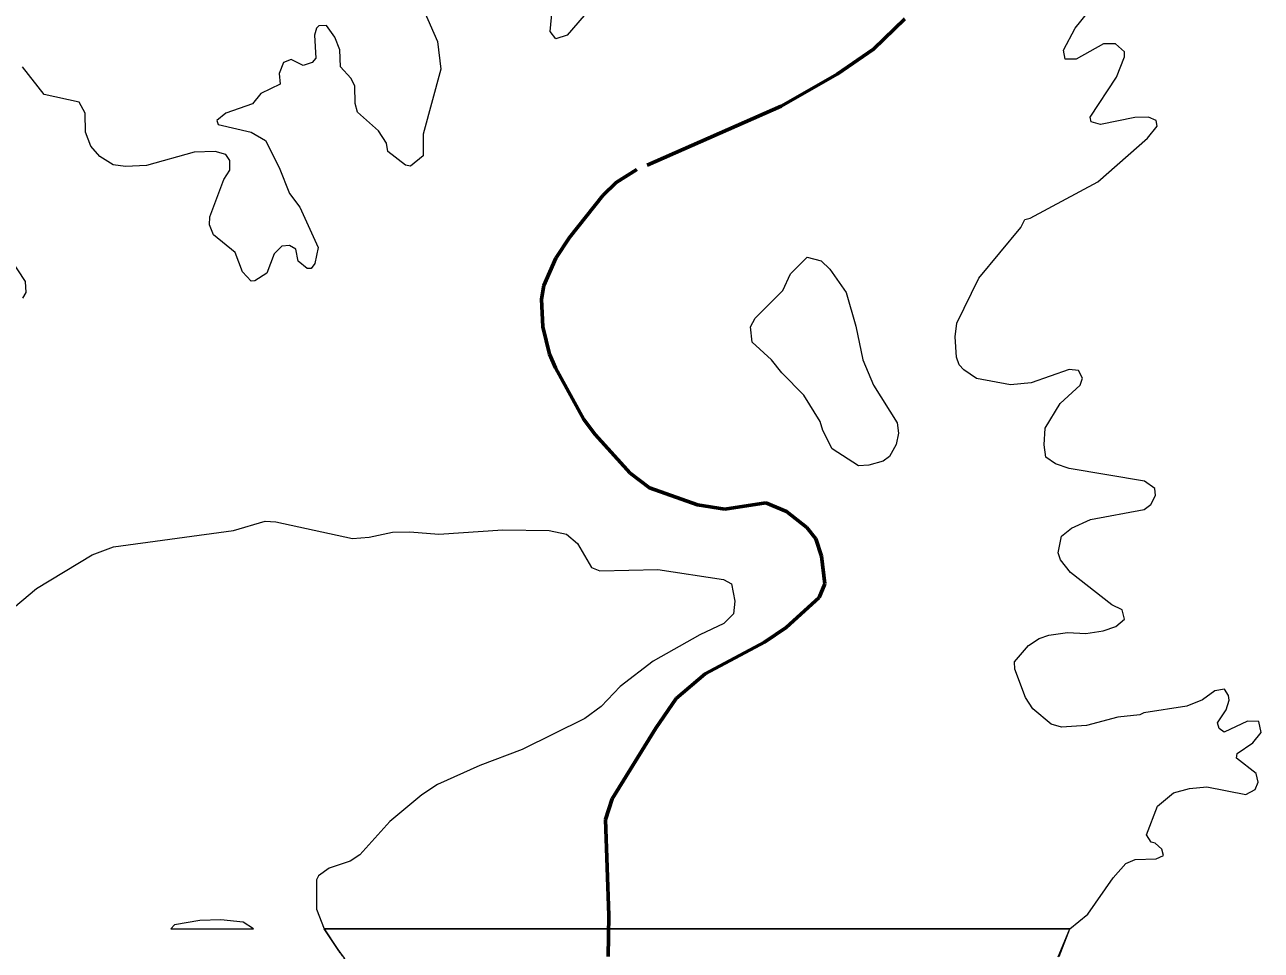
# Model space of a CAD drawing. Extents: x 553962 to 842807, y 8883888 to 9032388.
# Drawn here: x 569881 to 580016, y 8991098 to 8998684 of the extents above; entities that cross this region are included whole.
import ezdxf

# ---------------------------------------------------------------- set-up
doc = ezdxf.new("R2010")
doc.units = 0
doc.header["$LTSCALE"] = 200
doc.linetypes.add('LONG_DASH_SHORT_DASH', pattern=[9.9, 6, -1.2, 1.5, -1.2])
doc.layers.add('25', color=7, linetype='Continuous', lineweight=13)
doc.layers.add('7', color=7, linetype='LONG_DASH_SHORT_DASH', lineweight=60)

msp = doc.modelspace()

# ---------------------------------------------------------------- linework, layer by layer
at = {"layer": '25'}
for p, q in [((571078.4, 8991274.5), (571756.4, 8991274.5)), ((572449.1, 8991100.5), (572334.3, 8991274.5)), ((578359.3, 8991047.5), (578446.9, 8991274.5))]:
    msp.add_line(p, q, dxfattribs=at)
for points in [[(573154.4, 8998796.3), (573264.6, 8998547.5), (573290.5, 8998318.6), (573147.9, 8997786.5), (573147.7, 8997610.4), (573041.5, 8997523.5), (573000.7, 8997531.6), (572856.3, 8997643.8), (572845.2, 8997713), (572780.5, 8997814.4), (572609.7, 8997966), (572588, 8998037.6), (572585.8, 8998184.3), (572553.4, 8998244.8), (572469.1, 8998340), (572464.8, 8998478.1), (572423.8, 8998581.8), (572354.7, 8998677), (572291.7, 8998674.9), (572271.2, 8998655.2), (572257.2, 8998599.6), (572268, 8998409.4), (572236.1, 8998375.1), (572164.3, 8998348.7), (572065.1, 8998398.3), (572002.4, 8998374.6), (571967.6, 8998284), (571974, 8998195.7), (571816.4, 8998119.6), (571747.1, 8998035.2), (571528.9, 8997959.6), (571454.6, 8997898.7), (571466.8, 8997864.9), (571737.3, 8997804.6), (571855.7, 8997734.5), (571967.5, 8997514.1), (572052.2, 8997299.3), (572136.7, 8997188.2), (572285.2, 8996857.2), (572259.3, 8996727.3), (572229.1, 8996686.3), (572195.3, 8996686.2), (572121.1, 8996746.8), (572103.5, 8996844.1), (572051.6, 8996874.3), (571987.6, 8996870.2), (571987.6, 8996870.2)], [(573154.4, 8998796.3), (573264.6, 8998547.5), (573290.5, 8998318.6), (573147.9, 8997786.5), (573147.7, 8997610.4), (573041.5, 8997523.5), (573000.7, 8997531.6), (572856.3, 8997643.8), (572845.2, 8997713), (572780.5, 8997814.4), (572609.7, 8997966), (572588, 8998037.6), (572585.8, 8998184.3), (572553.4, 8998244.8), (572469.1, 8998340), (572464.8, 8998478.1), (572423.8, 8998581.8), (572354.7, 8998677), (572291.7, 8998674.9), (572271.2, 8998655.2), (572257.2, 8998599.6), (572268, 8998409.4), (572236.1, 8998375.1), (572164.3, 8998348.7), (572065.1, 8998398.3), (572002.4, 8998374.6), (571967.6, 8998284), (571974, 8998195.7), (571816.4, 8998119.6), (571747.1, 8998035.2), (571528.9, 8997959.6), (571454.6, 8997898.7), (571466.8, 8997864.9), (571737.3, 8997804.6), (571855.7, 8997734.5), (571967.5, 8997514.1), (572052.2, 8997299.3), (572136.7, 8997188.2), (572285.2, 8996857.2), (572259.3, 8996727.3), (572229.1, 8996686.3), (572195.3, 8996686.2), (572121.1, 8996746.8), (572103.5, 8996844.1), (572051.6, 8996874.3), (571987.6, 8996870.2)], [(574467, 8998760.2), (574328, 8998599.3), (574233.6, 8998567), (574187.8, 8998629.6), (574204.6, 8998800.2)], [(574467, 8998760.2), (574328, 8998599.3), (574233.6, 8998567), (574187.8, 8998629.6), (574204.6, 8998800.2)], [(578829.1, 8998253.7), (578829.1, 8998253.7), (578893.5, 8998421.2), (578896, 8998462.9), (578820.3, 8998527.9), (578723.1, 8998528), (578498.5, 8998400.6), (578409.9, 8998402.6), (578394.5, 8998476.1), (578489.6, 8998655.6), (578593.2, 8998782.9)], [(578829.1, 8998253.7), (578829.1, 8998253.7), (578893.5, 8998421.2), (578896, 8998462.9), (578820.3, 8998527.9), (578723.1, 8998528), (578498.5, 8998400.6), (578409.9, 8998402.6), (578394.5, 8998476.1), (578489.6, 8998655.6), (578593.2, 8998782.9)], [(571987.6, 8996870.2), (571926.5, 8996807.2), (571865.9, 8996647.3), (571765.8, 8996584.6), (571736.3, 8996582.5), (571667.1, 8996658.1), (571606.5, 8996815.9), (571427, 8996963.1), (571394.8, 8997042.6), (571399.2, 8997108.2), (571513.5, 8997414.5), (571561.1, 8997492.8), (571561.1, 8997570.3), (571528.4, 8997620.1), (571442, 8997643.9), (571269.3, 8997639.5), (570879.9, 8997529.3), (570707.2, 8997522.8), (570605.6, 8997535.8), (570495.4, 8997602.8), (570421.8, 8997687.3), (570378.7, 8997803.8), (570376.4, 8997959.5), (570326.5, 8998050.2), (570039.3, 8998110.8), (569862.2, 8998339.7)], [(571987.6, 8996870.2), (571926.5, 8996807.2), (571865.9, 8996647.3), (571765.8, 8996584.6), (571736.3, 8996582.5), (571667.1, 8996658.1), (571606.5, 8996815.9), (571427, 8996963.1), (571394.8, 8997042.6), (571399.2, 8997108.2), (571513.5, 8997414.5), (571561.1, 8997492.8), (571561.1, 8997570.3), (571528.4, 8997620.1), (571442, 8997643.9), (571269.3, 8997639.5), (570879.9, 8997529.3), (570707.2, 8997522.8), (570605.6, 8997535.8), (570495.4, 8997602.8), (570421.8, 8997687.3), (570378.7, 8997803.8), (570376.4, 8997959.5), (570326.5, 8998050.2), (570039.3, 8998110.8), (569862.2, 8998339.7)], [(578446.9, 8991274.5), (578595.4, 8991394.1), (578801.1, 8991690.5), (578904.7, 8991809.2), (578982.8, 8991841.6), (579155.2, 8991848.1), (579213.7, 8991874.2), (579201.1, 8991927.8), (579146.8, 8991975.6), (579112.1, 8991984.6), (579075.6, 8992042.7), (579166.3, 8992278.3), (579295.8, 8992388.4), (579427.6, 8992423.1), (579570.5, 8992438.3), (579888.8, 8992373.7), (579965.9, 8992414.4), (579989.8, 8992474.5), (579975.3, 8992547.4), (579813.6, 8992672.6), (579818.5, 8992711.8), (579946.6, 8992799.3), (580015.8, 8992883.9), (579996.4, 8992972), (579903.2, 8992976.5), (579711.6, 8992886), (579670, 8992916.1), (579657.1, 8992961.4), (579728.3, 8993069.6), (579752, 8993147.2), (579747.7, 8993186.3), (579714.6, 8993238.2), (579635.4, 8993223), (579533.5, 8993151.6), (579406, 8993097.6), (579053.2, 8993043), (579021.4, 8993026.3), (578840, 8993009.1), (578582.4, 8992940.3), (578379.1, 8992925.9), (578292.9, 8992950.7), (578143.9, 8993075.8), (578083.2, 8993169), (577995.1, 8993400.6), (577994.6, 8993460.8), (578109.2, 8993594.8), (578195.8, 8993653.3), (578273.4, 8993681.3), (578427.8, 8993703), (578578, 8993693.5), (578718.8, 8993716), (578822.5, 8993752.7), (578893.8, 8993811.3), (578874.4, 8993888.2), (578790.1, 8993930), (578451.3, 8994193.1), (578370.9, 8994297.2), (578351.4, 8994355.6), (578379.6, 8994492.1), (578461.3, 8994556.7), (578615, 8994628.2), (579056.6, 8994710.7), (579110.2, 8994751.7), (579148.9, 8994826.5), (579144.5, 8994883.2), (579060.1, 8994943.9), (578441.8, 8995047.7), (578329.4, 8995084.5), (578249.8, 8995140.6), (578236.7, 8995240.2), (578245.4, 8995378.3), (578366.5, 8995580.6), (578530.6, 8995730.7), (578550, 8995787.2), (578517.8, 8995849.4), (578440.2, 8995858.2), (578130.8, 8995748), (577961.2, 8995733), (577680.9, 8995784.9), (577577.2, 8995854.1), (577540.6, 8995897.2), (577519, 8995958), (577506, 8996126), (577520.1, 8996237.3), (577700.6, 8996606.2), (578044.1, 8997021.1), (578079, 8997088.2), (578122.3, 8997097.1), (578675.5, 8997397.4), (579083.3, 8997753.4), (579161.9, 8997851.6), (579155.2, 8997899), (579090.3, 8997927), (578978.2, 8997924.9), (578697.2, 8997866.6), (578621.6, 8997888.2), (578612.9, 8997926.9), (578829.1, 8998253.7)], [(578446.9, 8991274.5), (578595.4, 8991394.1), (578801.1, 8991690.5), (578904.7, 8991809.2), (578982.8, 8991841.6), (579155.2, 8991848.1), (579213.7, 8991874.2), (579201.1, 8991927.8), (579146.8, 8991975.6), (579112.1, 8991984.6), (579075.6, 8992042.7), (579166.3, 8992278.3), (579295.8, 8992388.4), (579427.6, 8992423.1), (579570.5, 8992438.3), (579888.8, 8992373.7), (579965.9, 8992414.4), (579989.8, 8992474.5), (579975.3, 8992547.4), (579813.6, 8992672.6), (579818.5, 8992711.8), (579946.6, 8992799.3), (580015.8, 8992883.9), (579996.4, 8992972), (579903.2, 8992976.5), (579711.6, 8992886), (579670, 8992916.1), (579657.1, 8992961.4), (579728.3, 8993069.6), (579752, 8993147.2), (579747.7, 8993186.3), (579714.6, 8993238.2), (579635.4, 8993223), (579533.5, 8993151.6), (579406, 8993097.6), (579053.2, 8993043), (579021.4, 8993026.3), (578840, 8993009.1), (578582.4, 8992940.3), (578379.1, 8992925.9), (578292.9, 8992950.7), (578143.9, 8993075.8), (578083.2, 8993169), (577995.1, 8993400.6), (577994.6, 8993460.8), (578109.2, 8993594.8), (578195.8, 8993653.3), (578273.4, 8993681.3), (578427.8, 8993703), (578578, 8993693.5), (578718.8, 8993716), (578822.5, 8993752.7), (578893.8, 8993811.3), (578874.4, 8993888.2), (578790.1, 8993930), (578451.3, 8994193.1), (578370.9, 8994297.2), (578351.4, 8994355.6), (578379.6, 8994492.1), (578461.3, 8994556.7), (578615, 8994628.2), (579056.6, 8994710.7), (579110.2, 8994751.7), (579148.9, 8994826.5), (579144.5, 8994883.2), (579060.1, 8994943.9), (578441.8, 8995047.7), (578329.4, 8995084.5), (578249.8, 8995140.6), (578236.7, 8995240.2), (578245.4, 8995378.3), (578366.5, 8995580.6), (578530.6, 8995730.7), (578550, 8995787.2), (578517.8, 8995849.4), (578440.2, 8995858.2), (578130.8, 8995748), (577961.2, 8995733), (577680.9, 8995784.9), (577577.2, 8995854.1), (577540.6, 8995897.2), (577519, 8995958), (577506, 8996126), (577520.1, 8996237.3), (577700.6, 8996606.2), (578044.1, 8997021.1), (578079, 8997088.2), (578122.3, 8997097.1), (578675.5, 8997397.4), (579083.3, 8997753.4), (579161.9, 8997851.6), (579155.2, 8997899), (579090.3, 8997927), (578978.2, 8997924.9), (578697.2, 8997866.6), (578621.6, 8997888.2), (578612.9, 8997926.9), (578829.1, 8998253.7)], [(569624.2, 8996969.4), (569883.5, 8996580.5), (569890, 8996489.7), (569862.1, 8996442.2)], [(569624.2, 8996969.4), (569883.5, 8996580.5), (569890, 8996489.7), (569862.1, 8996442.2)], [(569666.9, 8993803.6), (569976.6, 8994064), (570432.9, 8994338.6), (570607.5, 8994403.3), (571593.3, 8994539.5), (571853, 8994615.2), (571939.4, 8994608.7), (572566.4, 8994472.6), (572704.5, 8994483.3), (572894.9, 8994524.4), (573037.9, 8994528.7), (573275.2, 8994507.1), (573798.6, 8994543.9), (574179, 8994537.4), (574321.5, 8994509.3), (574410.9, 8994430.6), (574526.9, 8994235), (574593.8, 8994206.8), (575069.7, 8994217.5), (575607.7, 8994137.4), (575672.8, 8994102.6), (575700.9, 8993960), (575690, 8993856.5), (575611.7, 8993776), (575415.4, 8993683.4), (575030.8, 8993467.3), (574760.4, 8993259.6), (574604.9, 8993095.5)], [(569666.9, 8993803.6), (569976.6, 8994064), (570432.9, 8994338.6), (570607.5, 8994403.3), (571593.3, 8994539.5), (571853, 8994615.2), (571939.4, 8994608.7), (572566.4, 8994472.6), (572704.5, 8994483.3), (572894.9, 8994524.4), (573037.9, 8994528.7), (573275.2, 8994507.1), (573798.6, 8994543.9), (574179, 8994537.4), (574321.5, 8994509.3), (574410.9, 8994430.6), (574526.9, 8994235), (574593.8, 8994206.8), (575069.7, 8994217.5), (575607.7, 8994137.4), (575672.8, 8994102.6), (575700.9, 8993960), (575690, 8993856.5), (575611.7, 8993776), (575415.4, 8993683.4), (575030.8, 8993467.3), (574760.4, 8993259.6), (574604.9, 8993095.5)], [(574604.9, 8993095.5), (574470.8, 8992998.2), (573958.5, 8992743.1), (573612.4, 8992613.3), (573265.1, 8992456.7), (573136.5, 8992373), (572873.3, 8992152.9), (572626.3, 8991880.2), (572549.3, 8991828.8), (572375.9, 8991770.2), (572289.7, 8991707.6), (572272.4, 8991674.5), (572272.4, 8991435), (572334.3, 8991274.5), (578446.9, 8991274.5)], [(574604.9, 8993095.5), (574470.8, 8992998.2), (573958.5, 8992743.1), (573612.4, 8992613.3), (573265.1, 8992456.7), (573136.5, 8992373), (572873.3, 8992152.9), (572626.3, 8991880.2), (572549.3, 8991828.8), (572375.9, 8991770.2), (572289.7, 8991707.6), (572272.4, 8991674.5), (572272.4, 8991435), (572334.3, 8991274.5)], [(571756.4, 8991274.5), (571671.1, 8991329.3), (571489.6, 8991346.6), (571316.8, 8991342.2), (571109.2, 8991305.4), (571078.4, 8991274.5)], [(571756.4, 8991274.5), (571671.1, 8991329.3), (571489.6, 8991346.6), (571316.8, 8991342.2), (571109.2, 8991305.4), (571078.4, 8991274.5)], [(578351.6, 8991043.2), (578446.9, 8991274.5), (572334.3, 8991274.5), (572447.3, 8991102.9), (572499.8, 8991033.9)]]:
    msp.add_lwpolyline(points, dxfattribs=at)
msp.add_lwpolyline([(576838, 8995728.5), (577030.4, 8995421.6), (577043.3, 8995335.1), (577023.9, 8995242.1), (576967.8, 8995145.1), (576915.8, 8995106), (576799.1, 8995073.5), (576714.8, 8995068.6), (576498.8, 8995207.4), (576421.1, 8995358), (576401.5, 8995430.7), (576267.3, 8995648.5), (576085.6, 8995830.3), (576000.3, 8995938.5), (575843.7, 8996083.1), (575828.5, 8996208.2), (575867.5, 8996280), (576094.2, 8996506.7), (576156.7, 8996642.5), (576293.1, 8996778.9), (576409.7, 8996749.2), (576479.1, 8996679.7), (576613.1, 8996489.7), (576693.2, 8996212.8), (576749.4, 8995936.1)], close=True, dxfattribs=at)
msp.add_lwpolyline([(576838, 8995728.5), (577030.4, 8995421.6), (577043.3, 8995335.1), (577023.9, 8995242.1), (576967.8, 8995145.1), (576915.8, 8995106), (576799.1, 8995073.5), (576714.8, 8995068.6), (576498.8, 8995207.4), (576421.1, 8995358), (576401.5, 8995430.7), (576267.3, 8995648.5), (576085.6, 8995830.3), (576000.3, 8995938.5), (575843.7, 8996083.1), (575828.5, 8996208.2), (575867.5, 8996280), (576094.2, 8996506.7), (576156.7, 8996642.5), (576293.1, 8996778.9), (576409.7, 8996749.2), (576479.1, 8996679.7), (576613.1, 8996489.7), (576693.2, 8996212.8), (576749.4, 8995936.1)], close=True, dxfattribs=at)
msp.add_spline([(571937, 8991003.3), (571999.7, 8990925.5), (572088.4, 8990874.2), (572123.6, 8990870.6), (572210.7, 8990848.2), (572263.8, 8990825.7), (572337.9, 8990833.5), (572365.3, 8990852.4), (572440.4, 8990872.8), (572520.2, 8990924.6), (572529.6, 8990971.1), (572499.8, 8991033.9), (572447.3, 8991102.9)], degree=3, dxfattribs=at)
at = {"layer": '7'}
msp.add_lwpolyline([(577093.1, 8998733.4), (576838.2, 8998485), (576539.7, 8998279.4), (576081.4, 8998015.7), (574896.8, 8997496.8), (574728.1, 8997390.9), (574617.9, 8997285), (574345.3, 8996938.9), (574235.1, 8996770.3), (574135.8, 8996545.7), (574116.4, 8996433.3), (574127.2, 8996208.5), (574183.3, 8995983.9), (574230.8, 8995871.5), (574464.4, 8995447.5), (574555.2, 8995326.5), (574842.5, 8995008.9), (575001.4, 8994887.2), (575394, 8994749.3), (575618.8, 8994712.5), (575955.7, 8994764.3), (576124.6, 8994693), (576292.4, 8994562), (576364.1, 8994468.9), (576412.1, 8994327.7), (576440.1, 8994102.6), (576392.7, 8993990.5), (576122.7, 8993744.2), (575943, 8993623), (575458.6, 8993363.4), (575221, 8993160.3), (575052.4, 8992918.2), (574695.8, 8992339.1), (574641.7, 8992170), (574667.6, 8991383.4), (574663.3, 8991045.9)], dxfattribs=at)

doc.saveas('drawing.dxf')
